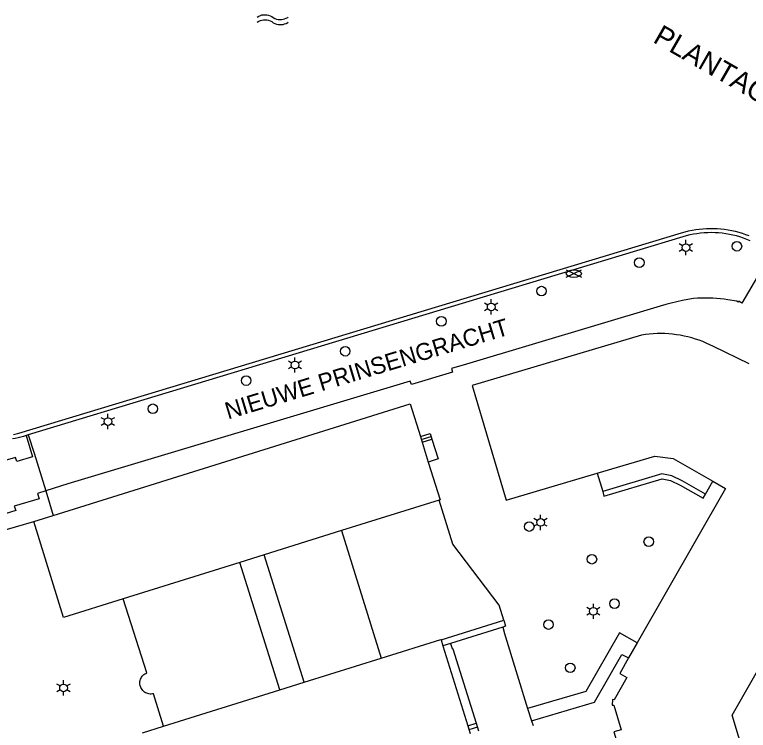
# Model space of a CAD drawing. Extents: x 122462 to 123306, y 485548 to 486417.
# Drawn here: x 122575 to 122661.2, y 486332.9 to 486416.9 of the extents above; entities that cross this region are included whole.
import ezdxf

# ---------------------------------------------------------------- set-up
doc = ezdxf.new("R2010")
doc.units = 0
for name, color, linetype in [('Level 1', 7, 'Continuous'), ('Level 15', 7, 'Continuous'), ('Level 17', 7, 'Continuous'), ('Level 21', 7, 'Continuous'), ('Level 22', 7, 'Continuous'), ('Level 30', 7, 'Continuous'), ('Level 31', 7, 'Continuous'), ('Level 33', 7, 'Continuous'), ('Level 50', 7, 'Continuous'), ('Level 52', 7, 'Continuous'), ('Level 53', 7, 'Continuous'), ('Level 55', 7, 'Continuous'), ('N werkgrens', 7, 'Continuous'), ('N-WE-AL-T25', 7, 'Continuous'), ('N-WE-GR-BOOM_DOORWORTELBARE RUIMTE-G', 7, 'Continuous'), ('N-WE-GR-BOOM_STAM-G', 7, 'Continuous')]:
    doc.layers.add(name, color=color, linetype=linetype)

msp = doc.modelspace()

# ---------------------------------------------------------------- linework, layer by layer
at = {"layer": 'Level 1'}
for p, q in [((122622.658, 486367.39), (122622.87, 486366.708)), ((122622.87, 486366.708), (122623.588, 486364.394)), ((122624.853, 486359.923), (122613.392, 486356.337)), ((122577.242, 486357.411), (122579.51, 486358.12)), ((122613.392, 486356.337), (122618.051, 486341.35)), ((122625.086, 486343.497), (122625.3, 486342.806)), ((122625.3, 486342.806), (122628.222, 486333.387)), ((122648.131, 486343.16), (122647.122, 486341.393)), ((122590.024, 486332.588), (122592.479, 486333.354)), ((122628.222, 486333.387), (122628.502, 486332.485))]:
    msp.add_line(p, q, dxfattribs=at)
for points in [[(122661.265, 486375.935), (122657.07, 486377.959), (122656.661, 486378.164), (122656.246, 486378.355), (122655.824, 486378.531), (122655.396, 486378.693), (122654.963, 486378.84), (122654.526, 486378.973), (122654.084, 486379.091), (122653.638, 486379.193), (122653.189, 486379.28), (122652.737, 486379.352), (122652.284, 486379.408), (122651.828, 486379.449), (122651.372, 486379.475), (122650.914, 486379.484), (122650.457, 486379.479), (122650, 486379.457), (122649.545, 486379.42), (122649.09, 486379.368), (122648.638, 486379.3), (122628.737, 486373.389), (122632.739, 486359.91), (122643.417, 486363.081)], [(122579.51, 486358.12), (122621.465, 486371.235), (122622.658, 486367.39)], [(122643.417, 486363.081), (122650.179, 486365.09), (122652.341, 486364.804), (122657.002, 486362.143)], [(122623.588, 486364.394), (122624.966, 486359.958), (122624.853, 486359.923)], [(122657.002, 486362.143), (122658.484, 486361.297), (122648.131, 486343.16)], [(122592.479, 486333.354), (122591.33, 486337.179), (122591.194, 486337.151), (122591.055, 486337.138), (122590.916, 486337.139), (122590.778, 486337.156), (122590.643, 486337.187), (122590.511, 486337.233), (122590.386, 486337.293), (122590.267, 486337.366), (122590.157, 486337.451), (122590.057, 486337.547), (122589.968, 486337.654), (122589.891, 486337.77), (122589.827, 486337.893), (122589.776, 486338.023), (122589.74, 486338.157), (122589.718, 486338.294), (122589.711, 486338.433), (122589.713, 486338.482), (122589.725, 486338.615), (122589.751, 486338.747), (122589.791, 486338.874), (122589.844, 486338.997), (122589.909, 486339.114), (122589.986, 486339.224), (122590.074, 486339.325), (122590.171, 486339.416), (122590.278, 486339.497), (122590.393, 486339.566), (122590.514, 486339.623), (122587.76, 486348.32), (122580.752, 486346.127), (122577.242, 486357.411)], [(122664.619, 486317.012), (122659.289, 486334.67), (122669.606, 486352.743)], [(122618.051, 486341.35), (122625.072, 486343.546), (122625.086, 486343.497)], [(122647.122, 486341.393), (122646.07, 486339.549), (122646.913, 486339.07), (122645.426, 486336.465), (122645.227, 486336.482), (122645.174, 486335.843), (122645.373, 486335.826), (122646.243, 486332.943), (122645.37, 486332.679), (122652.605, 486308.708), (122646.756, 486306.943), (122646.499, 486307.789), (122645.89, 486307.62), (122649.469, 486295.759), (122650.102, 486295.951), (122650.522, 486294.563), (122649.85, 486294.36), (122649.931, 486294.059)]]:
    msp.add_lwpolyline(points, dxfattribs=at)
at = {"layer": 'Level 15'}
msp.add_line((122576.609, 486367.585), (122576.368, 486367.512), dxfattribs=at)
for points in [[(122574.859, 486367.639), (122575.178, 486367.696), (122575.493, 486367.768), (122617.704, 486380.541), (122653.34, 486391.324), (122653.749, 486391.44), (122654.162, 486391.541), (122654.578, 486391.627), (122654.997, 486391.699), (122655.418, 486391.756), (122655.841, 486391.798), (122656.265, 486391.825), (122656.69, 486391.837), (122657.115, 486391.834), (122657.539, 486391.815), (122657.963, 486391.782), (122658.385, 486391.734), (122658.805, 486391.671), (122659.223, 486391.593), (122659.638, 486391.5), (122660.049, 486391.393), (122660.456, 486391.271), (122660.859, 486391.135), (122661.256, 486390.985)], [(122661.396, 486390.386), (122661.002, 486390.548), (122660.603, 486390.696), (122660.198, 486390.829), (122659.789, 486390.947), (122659.376, 486391.049), (122658.959, 486391.136), (122658.539, 486391.208), (122658.117, 486391.264), (122657.693, 486391.305), (122657.268, 486391.329), (122656.842, 486391.338), (122656.417, 486391.331), (122655.991, 486391.309), (122655.567, 486391.27), (122655.145, 486391.216), (122654.725, 486391.147), (122654.308, 486391.061), (122653.894, 486390.961), (122653.484, 486390.845), (122626.269, 486382.611), (122576.609, 486367.585)], [(122576.368, 486367.512), (122576.05, 486367.402), (122575.727, 486367.307), (122575.4, 486367.228), (122575.069, 486367.164), (122574.736, 486367.115)]]:
    msp.add_lwpolyline(points, dxfattribs=at)
at = {"layer": 'Level 17'}
for p, q in [((122643.417, 486363.081), (122644.073, 486360.918)), ((122656.135, 486360.624), (122657.002, 486362.143))]:
    msp.add_line(p, q, dxfattribs=at)
for points in [[(122662.634, 486386.847), (122660.431, 486383.052)], [(122660.431, 486383.052), (122660.072, 486383.289), (122659.991, 486383.163), (122659.819, 486383.29), (122658.783, 486383.438), (122658.34, 486383.506), (122657.894, 486383.561), (122657.448, 486383.604), (122657, 486383.634), (122656.552, 486383.652), (122656.104, 486383.658), (122655.655, 486383.651), (122655.207, 486383.631), (122654.751, 486383.601), (122654.089, 486383.489), (122653.429, 486383.362), (122652.773, 486383.219), (122652.12, 486383.062), (122651.471, 486382.89), (122650.826, 486382.703), (122628.065, 486375.9), (122626.312, 486375.376), (122626.441, 486374.938), (122621.61, 486373.487), (122621.451, 486373.907), (122581.262, 486361.844), (122578.646, 486361.003)], [(122576.368, 486367.512), (122577.117, 486365.003), (122575.245, 486364.441), (122575.095, 486364.92), (122573.192, 486364.359)], [(122578.646, 486361.003), (122577.684, 486360.694), (122577.883, 486360.063), (122574.965, 486359.208), (122575.137, 486358.702), (122573.216, 486358.114)], [(122557.112, 486261.311), (122555.258, 486270.655), (122557.913, 486283.48), (122564.031, 486313.025), (122567.907, 486331.822), (122572.924, 486356.15), (122577.242, 486357.411)], [(122648.131, 486343.16), (122646.064, 486344.34), (122642.098, 486337.446), (122635.261, 486335.44)], [(122635.71, 486333.997), (122643.113, 486336.174), (122646.316, 486341.793), (122647.122, 486341.393)]]:
    msp.add_lwpolyline(points, dxfattribs=at)
at = {"layer": 'Level 21'}
for p, q in [((122625.086, 486343.497), (122632.444, 486345.832)), ((122632.331, 486345.007), (122626.187, 486343.084)), ((122626.187, 486343.084), (122625.3, 486342.806))]:
    msp.add_line(p, q, dxfattribs=at)
for points in [[(122656.135, 486360.624), (122653.418, 486362.167), (122652.206, 486362.752), (122651.037, 486362.987), (122644.073, 486360.918)], [(122644.073, 486360.918), (122644.227, 486360.401), (122651.058, 486362.43), (122652.032, 486362.234), (122653.166, 486361.687), (122655.867, 486360.153), (122656.135, 486360.624)], [(122632.444, 486345.832), (122632.671, 486345.114), (122632.331, 486345.007)]]:
    msp.add_lwpolyline(points, dxfattribs=at)
at = {"layer": 'Level 22'}
for p, q in [((122635.261, 486335.44), (122635.71, 486333.997)), ((122629.21, 486333.714), (122629.491, 486332.815)), ((122635.71, 486333.997), (122635.888, 486333.424))]:
    msp.add_line(p, q, dxfattribs=at)
for points in [[(122632.444, 486345.832), (122631.897, 486347.564), (122626.471, 486354.746), (122624.853, 486359.923)], [(122632.331, 486345.007), (122632.513, 486344.405), (122632.488, 486344.355), (122635.261, 486335.44)], [(122626.187, 486343.084), (122626.399, 486342.473), (122626.476, 486342.452), (122629.21, 486333.714)]]:
    msp.add_lwpolyline(points, dxfattribs=at)
at = {"layer": 'Level 30'}
msp.add_line((122622.87, 486366.708), (122624.022, 486367.066), dxfattribs=at)
msp.add_lwpolyline([(122624.022, 486367.066), (122624.74, 486364.752), (122623.588, 486364.394)], dxfattribs=at)
at = {"layer": 'Level 31'}
msp.add_line((122628.222, 486333.387), (122629.21, 486333.714), dxfattribs=at)
msp.add_lwpolyline([(122622.658, 486367.39), (122623.81, 486367.748), (122624.022, 486367.066)], dxfattribs=at)
at = {"layer": 'Level 33'}
for p, q in [((122622.764, 486367.051), (122623.916, 486367.409)), ((122629.351, 486333.264), (122628.363, 486332.934))]:
    msp.add_line(p, q, dxfattribs=at)
at = {"layer": 'Level 50'}
for p, q in [((122653.461, 486389.806), (122653.071, 486390.031)), ((122653.851, 486390.031), (122653.851, 486390.481)), ((122654.63, 486390.031), (122654.24, 486389.806)), ((122653.461, 486389.356), (122653.071, 486389.131)), ((122654.63, 486389.131), (122654.24, 486389.356)), ((122653.851, 486388.681), (122653.851, 486389.131)), ((122630.977, 486383.059), (122630.977, 486383.509)), ((122630.587, 486382.834), (122630.197, 486383.059)), ((122630.587, 486382.384), (122630.197, 486382.159)), ((122631.756, 486383.059), (122631.366, 486382.834)), ((122631.756, 486382.159), (122631.366, 486382.384)), ((122630.977, 486381.709), (122630.977, 486382.159)), ((122607.54, 486376.015), (122607.15, 486376.24)), ((122607.93, 486376.24), (122607.93, 486376.69)), ((122608.709, 486376.24), (122608.319, 486376.015)), ((122607.54, 486375.565), (122607.15, 486375.34)), ((122608.709, 486375.34), (122608.319, 486375.565)), ((122607.93, 486374.89), (122607.93, 486375.34)), ((122585.574, 486369.372), (122585.184, 486369.597)), ((122585.964, 486369.597), (122585.964, 486370.047)), ((122586.743, 486369.597), (122586.353, 486369.372)), ((122585.574, 486368.922), (122585.184, 486368.697)), ((122585.964, 486368.247), (122585.964, 486368.697)), ((122586.743, 486368.697), (122586.353, 486368.922)), ((122636.784, 486357.746), (122636.784, 486358.196)), ((122636.394, 486357.521), (122636.004, 486357.746)), ((122637.563, 486357.746), (122637.173, 486357.521)), ((122636.394, 486357.071), (122636.004, 486356.846)), ((122636.784, 486356.396), (122636.784, 486356.846)), ((122637.563, 486356.846), (122637.173, 486357.071)), ((122642.587, 486347.078), (122642.197, 486347.303)), ((122642.977, 486347.303), (122642.977, 486347.753)), ((122643.756, 486347.303), (122643.366, 486347.078)), ((122642.587, 486346.628), (122642.197, 486346.403)), ((122642.977, 486345.953), (122642.977, 486346.403)), ((122643.756, 486346.403), (122643.366, 486346.628)), ((122580.741, 486338.308), (122580.741, 486338.758)), ((122580.351, 486338.083), (122579.961, 486338.308)), ((122580.351, 486337.633), (122579.961, 486337.408)), ((122581.52, 486338.308), (122581.13, 486338.083)), ((122581.52, 486337.408), (122581.13, 486337.633)), ((122580.741, 486336.958), (122580.741, 486337.408))]:
    msp.add_line(p, q, dxfattribs=at)
for centre in [(122653.851, 486389.581), (122630.977, 486382.609), (122607.93, 486375.79), (122585.964, 486369.147), (122636.784, 486357.296), (122642.977, 486346.853), (122580.741, 486337.858)]:
    msp.add_circle(centre, 0.45, dxfattribs=at)
at = {"layer": 'Level 52'}
for p, q in [((122639.788, 486386.089), (122641.569, 486386.979)), ((122639.788, 486386.979), (122641.569, 486386.089))]:
    msp.add_line(p, q, dxfattribs=at)
msp.add_ellipse((122640.678, 486386.532), major_axis=(0.89, 0), ratio=0.5, dxfattribs=at)
at = {"layer": 'Level 53'}
for centre in [(122659.839, 486389.736), (122648.372, 486387.814), (122636.886, 486384.472), (122625.123, 486380.92), (122613.831, 486377.402), (122602.194, 486373.955), (122591.232, 486370.651), (122635.448, 486356.81), (122649.483, 486355.036), (122642.809, 486352.971), (122645.459, 486347.756), (122637.708, 486345.295), (122640.265, 486340.222)]:
    msp.add_circle(centre, 0.56, dxfattribs=at)
at = {"layer": 'Level 55'}
for points in [[(122603.483, 486416.656), (122603.673, 486416.77), (122603.863, 486416.851), (122604.053, 486416.906), (122604.243, 486416.936), (122604.433, 486416.943), (122604.623, 486416.926), (122604.813, 486416.886), (122605.003, 486416.82), (122605.193, 486416.725), (122605.383, 486416.602), (122605.573, 486416.504), (122605.763, 486416.434), (122605.953, 486416.391), (122606.143, 486416.371), (122606.333, 486416.373), (122606.523, 486416.398), (122606.713, 486416.448), (122606.903, 486416.524), (122607.093, 486416.63), (122607.128, 486416.654)], [(122603.483, 486416.056), (122603.673, 486416.17), (122603.863, 486416.251), (122604.053, 486416.306), (122604.243, 486416.336), (122604.433, 486416.343), (122604.623, 486416.326), (122604.813, 486416.286), (122605.003, 486416.22), (122605.193, 486416.125), (122605.383, 486416.002), (122605.573, 486415.904), (122605.763, 486415.834), (122605.953, 486415.791), (122606.143, 486415.771), (122606.333, 486415.773), (122606.523, 486415.798), (122606.713, 486415.848), (122606.903, 486415.924), (122607.093, 486416.03), (122607.128, 486416.054)]]:
    msp.add_lwpolyline(points, dxfattribs=at)
at = {"layer": 'N werkgrens'}
msp.add_line((122578.646, 486361.003), (122579.51, 486358.12), dxfattribs=at)
msp.add_lwpolyline([(122576.609, 486367.585), (122577.29, 486365.447), (122578.646, 486361.003)], dxfattribs=at)
at = {"layer": 'N-WE-AL-T25'}
for p, q in [((122613.392, 486356.337), (122604.319, 486353.499)), ((122604.319, 486353.499), (122601.456, 486352.604)), ((122609.005, 486338.52), (122604.319, 486353.499)), ((122601.456, 486352.604), (122587.76, 486348.32)), ((122606.142, 486337.625), (122601.456, 486352.604)), ((122609.005, 486338.52), (122618.051, 486341.35)), ((122606.142, 486337.625), (122609.005, 486338.52)), ((122592.479, 486333.354), (122606.142, 486337.625))]:
    msp.add_line(p, q, dxfattribs=at)

# ---------------------------------------------------------------- texts
at = {"layer": 'N-WE-GR-BOOM_DOORWORTELBARE RUIMTE-G'}
msp.add_text('NIEUWE PRINSENGRACHT', height=2, rotation=16.79144, dxfattribs=at).set_placement((122600.063, 486369.384))
at = {"layer": 'N-WE-GR-BOOM_STAM-G'}
msp.add_text('PLANTAGE MUIDERGRACHT', height=2.4, rotation=330.17126, dxfattribs=at).set_placement((122649.862, 486413.771))

doc.saveas('drawing.dxf')
